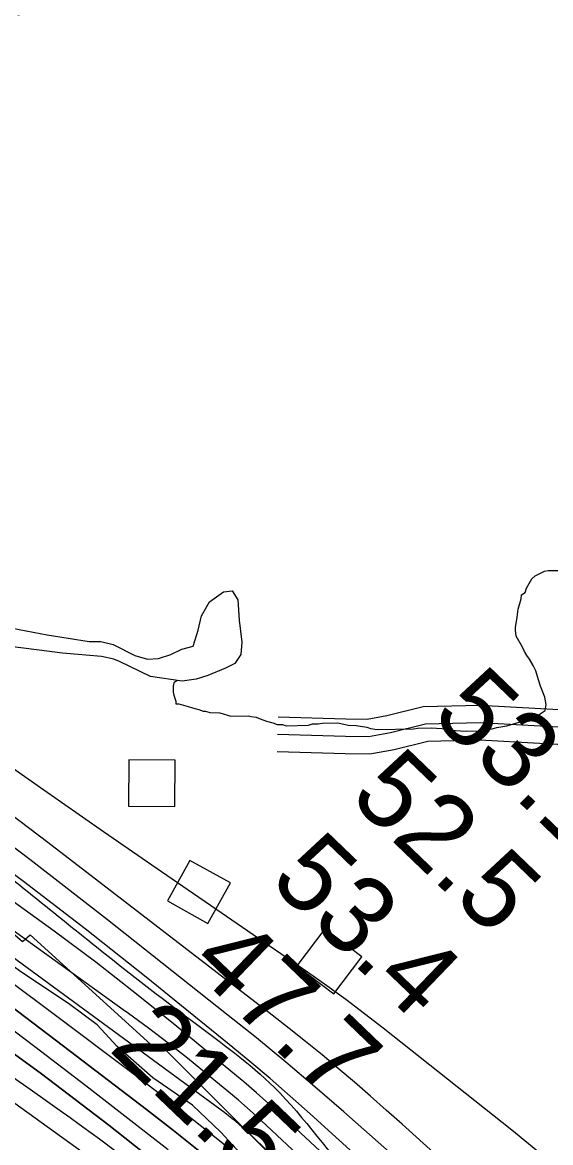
# Model space of a CAD drawing. Extents: x 3192986 to 3230865, y 867483 to 892886.
# Drawn here: x 3220193 to 3220649, y 874684 to 875653 of the extents above; entities that cross this region are included whole.
import ezdxf

# ---------------------------------------------------------------- set-up
doc = ezdxf.new("R2010")
doc.units = 0
for name, color, linetype in [('V-BLDG-OTLN', 7, 'Continuous'), ('V-RIVR-EDGE', 7, 'Continuous'), ('V-RIVR-RANG', 7, 'Continuous'), ('V-RIVR-RANG-IDEN', 7, 'Continuous'), ('V-ROAD-CNTR', 7, 'Continuous'), ('V-RRAP-FSHR', 7, 'Continuous'), ('V-RRAP-RVMT', 7, 'Continuous'), ('V-SITE-VEGE', 7, 'Continuous'), ('V-TOPO-DPTH', 7, 'Continuous'), ('V-TOPO-MAJR', 7, 'Continuous'), ('V-TOPO-MINR', 7, 'Continuous'), ('V-TOPO-SHOR', 7, 'Continuous'), ('V-TOPO-WATR', 7, 'Continuous')]:
    doc.layers.add(name, color=color, linetype=linetype)

msp = doc.modelspace()

# ---------------------------------------------------------------- linework, layer by layer
at = {"layer": 'V-BLDG-OTLN'}
for points in [[(3220324.79, 874974.89), (3220325.16, 875014.89), (3220285.16, 875015.26), (3220284.79, 874975.27)], [(3220318.46, 874893.24), (3220353.41, 874873.79), (3220372.86, 874908.75), (3220337.91, 874928.2)], [(3220430.28, 874837.07), (3220462.21, 874812.98), (3220486.3, 874844.91), (3220454.37, 874869)]]:
    msp.add_lwpolyline(points, close=True, dxfattribs=at)
at = {"layer": 'V-RIVR-EDGE'}
msp.add_lwpolyline([(3220384.82, 874671.49), (3220364.45, 874693.27), (3220340.16, 874716.81), (3220305.88, 874740.36), (3220275.09, 874767.39), (3220257.75, 874786.12), (3220233.02, 874804.44), (3220192.66, 874831.49), (3220156.21, 874857.66), (3220106.75, 874895.6), (3220063.81, 874932.22), (3220000.45, 874976.28), (3219975.27, 874989.82), (3219937.96, 875019.03), (3219881.54, 875051.34), (3219859.42, 875071.82)], dxfattribs=at)
at = {"layer": 'V-ROAD-CNTR'}
for points in [[(3220413.99, 875052.5), (3220472.49, 875050.73), (3220490.79, 875050.49), (3220507.81, 875053.55), (3220539.25, 875061.39), (3220588.63, 875062.57), (3220693.16, 875056.77), (3220866.14, 875046.26), (3221059.22, 875031.33), (3221424.67, 874993.59), (3221614.07, 874956.51)], [(3220413.54, 875037.5), (3220472.17, 875035.73), (3220492.03, 875035.47), (3220510.95, 875038.87), (3220541.27, 875046.43), (3220588.39, 875047.56), (3220692.29, 875041.8), (3220865.1, 875031.29), (3221057.87, 875016.39), (3221422.45, 874978.74), (3221623.6, 874939.36)], [(3220413.09, 875022.51), (3220471.84, 875020.73), (3220493.27, 875020.45), (3220514.1, 875024.2), (3220543.29, 875031.48), (3220588.16, 875032.55), (3220691.42, 875026.82), (3220864.07, 875016.33), (3221056.52, 875001.45), (3221420.23, 874963.89), (3221603.63, 874927.98)]]:
    msp.add_lwpolyline(points, dxfattribs=at)
at = {"layer": 'V-RRAP-FSHR'}
msp.add_spline([(3219596.12, 875200.39), (3219596.8, 875200.57), (3219651.01, 875207.43), (3219712.16, 875205.33), (3219778.72, 875202.18), (3219878.01, 875147.81), (3219942.66, 875097.97), (3220030.44, 875031.36), (3220139.41, 874947.96), (3220257.07, 874853.59), (3220340.13, 874789.18), (3220410.85, 874731.86), (3220482.75, 874646.25), (3220608.74, 874526.17), (3220711.76, 874430.72), (3220843.73, 874317.8), (3220898.82, 874263.3), (3220957.02, 874223.29)], degree=3, dxfattribs=at)
at = {"layer": 'V-RRAP-RVMT'}
for p, q in [((3220079.43, 874955.6), (3220193.2, 874858.21)), ((3220193.2, 874858.21), (3220199.98, 874863.81)), ((3220199.98, 874863.81), (3220310.32, 874763.45)), ((3220310.32, 874763.45), (3220314.71, 874766.65)), ((3220314.71, 874766.65), (3220424.68, 874656.49))]:
    msp.add_line(p, q, dxfattribs=at)
at = {"layer": 'V-SITE-VEGE'}
for points in [[(3220368.54, 875094.32), (3220353.46, 875088.07), (3220343.15, 875085.08), (3220331.02, 875083.3), (3220326.98, 875083.88), (3220324.89, 875082.25), (3220323.84, 875081.7), (3220323.36, 875079.04), (3220323.45, 875073.74), (3220324.03, 875071.1), (3220325.72, 875065.82), (3220325.76, 875063.7), (3220328.41, 875063.75), (3220336.41, 875061.24), (3220340.14, 875060.25), (3220343.34, 875059.25), (3220345.47, 875058.76), (3220349.21, 875057.23), (3220351.34, 875057.27), (3220355.07, 875056.28), (3220363.56, 875055.91), (3220373.16, 875052.9), (3220388.54, 875053.18), (3220390.67, 875052.69), (3220394.92, 875052.23), (3220398.66, 875050.71), (3220404, 875048.69), (3220409.33, 875047.19), (3220413.07, 875045.67), (3220417.84, 875045.76), (3220421.05, 875044.75), (3220440.13, 875045.1), (3220443.83, 875046.23), (3220446.48, 875046.28), (3220448.6, 875046.31), (3220452.3, 875046.91), (3220465.56, 875047.15), (3220474.61, 875045.2), (3220481.51, 875044.79), (3220490.55, 875043.37), (3220493.75, 875042.36), (3220499.6, 875041.41), (3220530.89, 875041.98), (3220534.59, 875042.58), (3220546.25, 875042.79), (3220555.28, 875042.42), (3220563.26, 875040.98), (3220575.47, 875040.14), (3220589.79, 875040.4), (3220594.01, 875041.54), (3220598.78, 875042.16), (3220603, 875043.29), (3220611.46, 875044.51), (3220635.73, 875051.84), (3220640.44, 875055.12), (3220644.63, 875057.84), (3220645.6, 875063.16), (3220644.42, 875069.51), (3220640.54, 875078.98), (3220638.85, 875084.26), (3220636.58, 875092.17), (3220634.38, 875096.91), (3220631.1, 875102.15), (3220628.92, 875105.29), (3220626.73, 875108.97), (3220625.07, 875112.65), (3220619.6, 875122.09), (3220618.97, 875127.39), (3220618.93, 875129.51), (3220620.36, 875138.55), (3220621.29, 875145.46), (3220623.78, 875154.52), (3220624.25, 875157.72), (3220627.39, 875159.89), (3220628.39, 875163.63), (3220633.01, 875171.67), (3220636.15, 875174.38), (3220644.03, 875178.23), (3220647.2, 875178.82), (3220658.34, 875179.02)], [(3220171.86, 875131.48), (3220214.71, 875123.41), (3220250.72, 875117.66), (3220260.96, 875117.45), (3220271.66, 875114.89), (3220290.3, 875105.45), (3220301.32, 875102.2), (3220310.74, 875102.69), (3220321.39, 875106.18), (3220330.9, 875111.03), (3220340.69, 875113.52), (3220344.83, 875127.22), (3220347.93, 875139.59), (3220354.89, 875151.89), (3220366.83, 875160.55), (3220374.23, 875161.25), (3220379.29, 875153.59), (3220380.46, 875136.09), (3220382.6, 875116.89), (3220381.88, 875106.16), (3220376.69, 875098.53), (3220368.54, 875094.32)]]:
    msp.add_lwpolyline(points, dxfattribs=at)
at = {"layer": 'V-TOPO-DPTH'}
for points in [[(3219182.75, 875478.29), (3219639.83, 875190.99), (3219658.88, 875178.84), (3219677.83, 875166.53), (3219696.61, 875153.97), (3219715.28, 875141.24), (3219733.83, 875128.32), (3219752.3, 875115.31), (3219770.68, 875102.15), (3219788.99, 875088.9), (3219796.8, 875083.2), (3219818.98, 875067.06), (3219841.2, 875050.96), (3219863.46, 875034.93), (3219885.75, 875018.93), (3219989.08, 874945.03), (3220049.5, 874901.37), (3220109.65, 874857.33), (3220169.37, 874812.71), (3220228.8, 874767.71), (3220300.44, 874712.94), (3220323.68, 874694.84), (3220346.7, 874676.47)], [(3219182.75, 875478.29), (3219639.83, 875190.99), (3219658.88, 875178.84), (3219677.83, 875166.53), (3219696.61, 875153.97), (3219715.28, 875141.24), (3219733.83, 875128.32), (3219752.3, 875115.31), (3219770.68, 875102.15), (3219788.99, 875088.9), (3219796.8, 875083.2), (3219818.98, 875067.06), (3219841.2, 875050.96), (3219863.46, 875034.93), (3219885.75, 875018.93), (3219989.08, 874945.03), (3220049.5, 874901.37), (3220109.65, 874857.33), (3220169.37, 874812.71), (3220228.8, 874767.71), (3220300.44, 874712.94), (3220323.68, 874694.84), (3220346.7, 874676.47)], [(3221014.56, 874080.55), (3220391.6, 874689.89), (3220388.8, 874692.57), (3220385.96, 874695.21), (3220383.07, 874697.78), (3220380.14, 874700.32), (3220377.15, 874702.79), (3220374.13, 874705.22), (3220371.06, 874707.59), (3220367.96, 874709.92), (3220162.45, 874860.86), (3220085.87, 874916.6), (3220008.98, 874971.91), (3219931.62, 875026.56), (3219853.96, 875080.78), (3219704.16, 875184.39), (3219701.14, 875186.45), (3219698.11, 875188.48), (3219695.05, 875190.48), (3219691.97, 875192.44), (3219364.27, 875399.1)], [(3219390.54, 875315.1), (3219618.02, 875167.4), (3219636.8, 875155.01), (3219655.46, 875142.44), (3219673.94, 875129.6), (3219692.3, 875116.58), (3219754.36, 875071.9), (3219803.64, 875036.39), (3219852.91, 875000.86), (3219902.15, 874965.3), (3219951.38, 874929.72), (3220019.55, 874880.42), (3220051.2, 874857.6), (3220082.89, 874834.85), (3220114.65, 874812.19), (3220146.46, 874789.59), (3220150.43, 874786.78), (3220180.12, 874765.42), (3220209.59, 874743.77), (3220238.74, 874721.68), (3220267.68, 874699.31), (3220303.93, 874670.86)], [(3220303.93, 874670.86), (3220267.68, 874699.31), (3220238.74, 874721.68), (3220209.59, 874743.77), (3220180.12, 874765.42), (3220150.43, 874786.78), (3220146.46, 874789.59), (3220114.65, 874812.19), (3220082.89, 874834.85), (3220051.2, 874857.6), (3220019.55, 874880.42), (3219951.38, 874929.72), (3219902.15, 874965.3), (3219852.91, 875000.86), (3219803.64, 875036.39), (3219754.36, 875071.9), (3219692.3, 875116.58), (3219673.94, 875129.6), (3219655.46, 875142.44), (3219636.8, 875155.01), (3219618.02, 875167.4), (3219390.54, 875315.1)], [(3220299.15, 874636.78), (3220114.19, 874770.17), (3220034.2, 874828.25), (3219954.46, 874886.66), (3219875.1, 874945.58), (3219795.99, 875004.85), (3219653.38, 875112.39), (3219645.72, 875118.07), (3219637.99, 875123.68), (3219630.18, 875129.16), (3219622.3, 875134.55), (3219548.06, 875184.56), (3219502.78, 875214.52), (3219457.18, 875243.97)], [(3220299.15, 874636.78), (3220114.19, 874770.17), (3220034.2, 874828.25), (3219954.46, 874886.66), (3219875.1, 874945.58), (3219795.99, 875004.85), (3219653.38, 875112.39), (3219645.72, 875118.07), (3219637.99, 875123.68), (3219630.18, 875129.16), (3219622.3, 875134.55), (3219548.06, 875184.56), (3219502.78, 875214.52), (3219457.18, 875243.97)]]:
    msp.add_lwpolyline(points, dxfattribs=at)
at = {"layer": 'V-TOPO-MAJR'}
msp.add_lwpolyline([(3220670.2, 874501.37), (3220441.7, 874709.12), (3220424.5, 874724.49), (3220407.13, 874739.67), (3220389.5, 874754.55), (3220371.71, 874769.24), (3220300.17, 874827.27), (3220247.4, 874869.11), (3220194.03, 874910.15), (3220139.76, 874949.99)], dxfattribs=at)
at = {"layer": 'V-TOPO-MINR'}
for points in [[(3220388.99, 874664.98), (3220359.12, 874689.4), (3220328.78, 874713.24), (3220298.15, 874736.71), (3220210.17, 874802.77), (3220135.14, 874858.74), (3220059.88, 874914.39), (3219984.28, 874969.58), (3219908.44, 875024.45), (3219722.96, 875157.77), (3219719.49, 875160.27), (3219716.03, 875162.78), (3219712.57, 875165.29), (3219709.12, 875167.82), (3219707.79, 875168.79), (3219704.99, 875170.82), (3219702.19, 875172.82), (3219699.35, 875174.79), (3219696.51, 875176.75), (3219693.64, 875178.67), (3219690.76, 875180.56), (3219687.85, 875182.42), (3219684.93, 875184.25), (3219075.94, 875561.38)], [(3221112.3, 874164.8), (3220521.1, 874700.2), (3220507.47, 874712.41), (3220493.76, 874724.53), (3220479.92, 874736.51), (3220465.99, 874748.39), (3220451.93, 874760.1), (3220437.76, 874771.69), (3220423.44, 874783.08), (3220409.01, 874794.34), (3220215.13, 874943.61), (3220142.09, 874998.97), (3220068.52, 875053.61), (3219994.14, 875107.14), (3219919.23, 875159.95), (3219841.83, 875213.65), (3219805.29, 875239.16), (3219768.85, 875264.81), (3219732.57, 875290.68), (3219696.39, 875316.7), (3219631.5, 875363.66), (3219563.53, 875414), (3219496.33, 875465.33), (3219430.29, 875518.15)], [(3220318.95, 874678.04), (3220302.32, 874691.17), (3220248.02, 874733.29), (3220203.92, 874767.07), (3220159.55, 874800.47), (3220114.77, 874833.33), (3220069.72, 874865.82), (3220044.19, 874883.99), (3220003.79, 874912.83), (3219963.46, 874941.75), (3219923.21, 874970.78), (3219883.01, 874999.89), (3219870.18, 875009.22), (3219836.39, 875033.65), (3219802.54, 875057.99), (3219768.58, 875082.18), (3219734.55, 875106.28), (3219715.94, 875119.4), (3219691.05, 875136.69), (3219666.01, 875153.75), (3219640.73, 875170.47), (3219615.29, 875186.96), (3219287.76, 875396.1)], [(3221014.56, 874080.55), (3220391.6, 874689.89), (3220388.8, 874692.57), (3220385.96, 874695.21), (3220383.07, 874697.78), (3220380.14, 874700.32), (3220377.15, 874702.79), (3220374.13, 874705.22), (3220371.06, 874707.59), (3220367.96, 874709.92), (3220162.45, 874860.86), (3220085.87, 874916.6), (3220008.98, 874971.91), (3219931.62, 875026.56), (3219853.96, 875080.78), (3219704.16, 875184.39), (3219701.14, 875186.45), (3219698.11, 875188.48), (3219695.05, 875190.48), (3219691.97, 875192.44), (3219364.27, 875399.1)], [(3220303.93, 874670.86), (3220267.68, 874699.31), (3220238.74, 874721.68), (3220209.59, 874743.77), (3220180.12, 874765.42), (3220150.43, 874786.78), (3220146.46, 874789.59), (3220114.65, 874812.19), (3220082.89, 874834.85), (3220051.2, 874857.6), (3220019.55, 874880.42), (3219951.38, 874929.72), (3219902.15, 874965.3), (3219852.91, 875000.86), (3219803.64, 875036.39), (3219754.36, 875071.9), (3219692.3, 875116.58), (3219673.94, 875129.6), (3219655.46, 875142.44), (3219636.8, 875155.01), (3219618.02, 875167.4), (3219390.54, 875315.1)], [(3220273.75, 874676.52), (3220259.71, 874687.2), (3220245.5, 874697.64), (3220231.17, 874707.93), (3220229.85, 874708.86), (3220214.79, 874719.51), (3220199.75, 874730.19), (3220184.74, 874740.92), (3220169.75, 874751.67), (3220032.62, 874850.4), (3219967.98, 874897.1), (3219903.44, 874943.93), (3219839.05, 874990.97), (3219774.75, 875038.14), (3219671.38, 875114.25), (3219658.78, 875123.38), (3219646.09, 875132.38), (3219633.27, 875141.18), (3219620.36, 875149.86), (3219490.61, 875235.61), (3219433.96, 875272.52)], [(3220299.15, 874636.78), (3220114.19, 874770.17), (3220034.2, 874828.25), (3219954.46, 874886.66), (3219875.1, 874945.58), (3219795.99, 875004.85), (3219653.38, 875112.39), (3219645.72, 875118.07), (3219637.99, 875123.68), (3219630.18, 875129.16), (3219622.3, 875134.55), (3219548.06, 875184.56), (3219502.78, 875214.52), (3219457.18, 875243.97)], [(3220686.25, 874637.14), (3220615.74, 874694.94), (3220504.78, 874783.15), (3220488.72, 874795.64), (3220472.5, 874807.91), (3220456.03, 874819.84), (3220439.39, 874831.55), (3220317.81, 874915.23), (3220263.23, 874952.97), (3220208.77, 874990.87), (3220154.47, 875029)], [(3220535.08, 874654.08), (3220470.68, 874710.85), (3220445.79, 874732.46), (3220420.68, 874753.8), (3220395.24, 874774.76), (3220369.58, 874795.45), (3220266.8, 874877.03), (3220199.66, 874929.16), (3220131.8, 874980.31)], [(3220712.29, 874410.46), (3220394.92, 874707.35), (3220389.93, 874711.94), (3220384.88, 874716.46), (3220379.75, 874720.9), (3220374.57, 874725.27), (3220352.21, 874743.77), (3220335.68, 874757.18), (3220318.97, 874770.35), (3220301.99, 874783.18), (3220284.83, 874795.78), (3220280.2, 874799.1), (3220260.6, 874813.2), (3220241.01, 874827.31), (3220221.44, 874841.44), (3220201.87, 874855.58), (3220079.53, 874944.12)], [(3220964.2, 874198.18), (3220416.8, 874708), (3220406.13, 874717.76), (3220395.35, 874727.39), (3220384.39, 874736.81), (3220373.31, 874746.11), (3220326.55, 874784.63), (3220291.71, 874812.69), (3220256.46, 874840.23), (3220220.62, 874866.98), (3220184.37, 874893.2)]]:
    msp.add_lwpolyline(points, dxfattribs=at)
at = {"layer": 'V-TOPO-SHOR'}
msp.add_lwpolyline([(3220171.86, 875131.48), (3220214.71, 875123.41), (3220250.72, 875117.66), (3220260.96, 875117.45), (3220271.66, 875114.89), (3220290.3, 875105.45), (3220301.32, 875102.2), (3220310.74, 875102.69), (3220321.39, 875106.18), (3220330.9, 875111.03), (3220340.69, 875113.52), (3220344.83, 875127.22), (3220347.93, 875139.59), (3220354.89, 875151.89), (3220366.83, 875160.55), (3220374.23, 875161.25), (3220379.29, 875153.59), (3220380.46, 875136.09), (3220382.59, 875116.89), (3220381.88, 875106.16), (3220376.69, 875098.53), (3220368.54, 875094.32), (3220353.46, 875088.07), (3220343.15, 875085.08), (3220331.02, 875083.3), (3220303.71, 875087.21), (3220276.92, 875100.34), (3220272.26, 875102.28), (3220261.38, 875104.51), (3220227.83, 875107.36), (3220157.95, 875116.3)], dxfattribs=at)
at = {"layer": 'V-TOPO-WATR'}
msp.add_lwpolyline([(3220346.7, 874676.47), (3220323.68, 874694.84), (3220300.44, 874712.94), (3220228.8, 874767.71), (3220169.37, 874812.71), (3220109.65, 874857.33), (3220049.5, 874901.37), (3219989.08, 874945.03), (3219885.75, 875018.93), (3219863.46, 875034.93), (3219841.2, 875050.96), (3219818.98, 875067.06), (3219796.8, 875083.2), (3219788.99, 875088.9), (3219770.68, 875102.15), (3219752.3, 875115.31), (3219733.83, 875128.32), (3219715.28, 875141.24), (3219696.61, 875153.97), (3219677.83, 875166.53), (3219658.88, 875178.84), (3219639.83, 875190.99), (3219182.75, 875478.29)], dxfattribs=at)

# ---------------------------------------------------------------- texts
at = {"layer": 'V-RIVR-RANG'}
for s, rotation, p in [('53.1', 316.11833, (3220545.12, 875052.31)), ('52.5', 316.11833, (3220474.28, 874981.7)), ('53.4', 316.11833, (3220405.14, 874909.45)), ('47.7', 316.11833, (3220336, 874837.2)), ('21.5', 316.25944, (3220266.72, 874764.68))]:
    msp.add_text(s, height=67, rotation=rotation, dxfattribs=at).set_placement(p)
at = {"layer": 'V-RIVR-RANG-IDEN'}
msp.add_text('R-290.3', height=83, rotation=47.13541, dxfattribs=at).set_placement((3220147.44, 875612.36))

doc.saveas('drawing.dxf')
